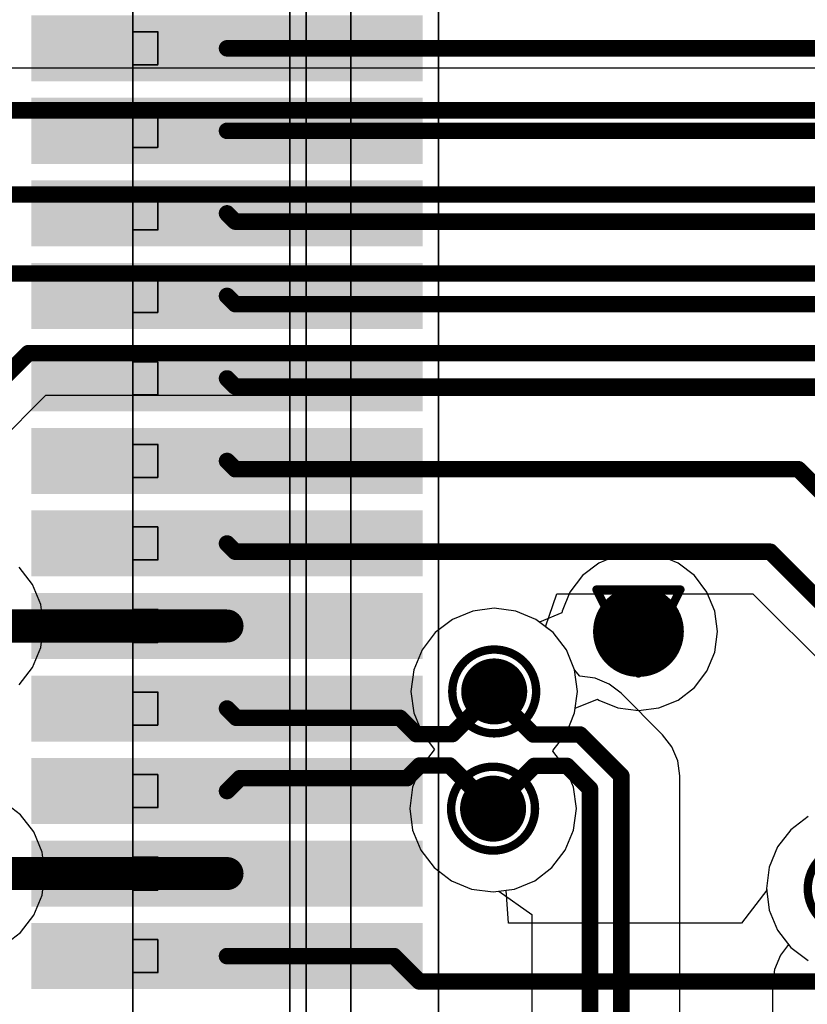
# Model space of a CAD drawing. Header units: millimetres. Extents: x 138 to 555, y 26 to 334.
# Tile 283 of 656: x 226.43 to 231.2, y 214.97 to 220.93. Entities that reach past the tile are written whole.
import ezdxf

# ---------------------------------------------------------------- set-up
doc = ezdxf.new("R2010")
doc.units = ezdxf.units.MM
for name, color, linetype in [('BottomLayer', 5, 'Continuous'), ('DrillDrawing', 1, 'Continuous'), ('Mechanical20', 56, 'Continuous'), ('Mechanical27', 56, 'Continuous'), ('MidLayer1', 16, 'Continuous'), ('MidLayer2', 76, 'Continuous'), ('MidLayer3', 90, 'Continuous'), ('MidLayer4', 156, 'Continuous'), ('MultiLayer', 9, 'Continuous'), ('TopLayer', 1, 'Continuous'), ('TopPaste', 8, 'Continuous'), ('TopSolder', 216, 'Continuous'), ('ViaHoleLayer', 16, 'Continuous')]:
    doc.layers.add(name, color=color, linetype=linetype)

# ---------------------------------------------------------------- blocks, each defined once
blk = doc.blocks.new('CON_SAMTEC_QSH_060_01_L_D_A_808')
at = {"layer": 'Mechanical20', "const_width": 0.01}
blk.add_lwpolyline([(20.65, 4.15), (-20.6, 4.15)], dxfattribs=at)
at = {"layer": 'Mechanical27', "const_width": 0.01}
for points in [[(20.635, 3.62), (-20.635, 3.62)], [(18.547, 3.35), (-18.55, 3.35)], [(18.5, 3.25), (-18.5, 3.25)], [(4.85, 2.45), (4.65, 2.45)], [(4.65, 2.3), (4.65, 2.45)], [(4.85, 2.3), (4.85, 2.45)], [(5.35, 2.45), (5.15, 2.45)], [(5.15, 2.3), (5.15, 2.45)], [(5.35, 2.3), (5.35, 2.45)], [(5.85, 2.45), (5.65, 2.45)], [(5.65, 2.3), (5.65, 2.45)], [(5.85, 2.3), (5.85, 2.45)], [(6.35, 2.45), (6.15, 2.45)], [(6.15, 2.3), (6.15, 2.45)], [(6.35, 2.3), (6.35, 2.45)], [(6.85, 2.45), (6.65, 2.45)], [(6.65, 2.3), (6.65, 2.45)], [(6.85, 2.3), (6.85, 2.45)], [(7.35, 2.45), (7.15, 2.45)], [(7.15, 2.3), (7.15, 2.45)], [(7.35, 2.3), (7.35, 2.45)], [(7.85, 2.45), (7.65, 2.45)], [(7.65, 2.3), (7.65, 2.45)], [(7.85, 2.3), (7.85, 2.45)], [(8.35, 2.45), (8.15, 2.45)], [(8.15, 2.3), (8.15, 2.45)], [(8.35, 2.3), (8.35, 2.45)], [(8.85, 2.45), (8.65, 2.45)], [(8.65, 2.3), (8.65, 2.45)], [(8.85, 2.3), (8.85, 2.45)], [(9.35, 2.45), (9.15, 2.45)], [(9.15, 2.3), (9.15, 2.45)], [(9.35, 2.3), (9.35, 2.45)], [(9.85, 2.45), (9.65, 2.45)], [(9.65, 2.3), (9.65, 2.45)], [(9.85, 2.3), (9.85, 2.45)], [(10.35, 2.45), (10.15, 2.45)], [(10.15, 2.3), (10.15, 2.45)], [(10.35, 2.3), (10.35, 2.45)], [(18, 2.3), (2, 2.3)], [(4.85, 2.3), (4.65, 2.3)], [(5.35, 2.3), (5.15, 2.3)], [(5.85, 2.3), (5.65, 2.3)], [(6.35, 2.3), (6.15, 2.3)], [(6.85, 2.3), (6.65, 2.3)], [(7.35, 2.3), (7.15, 2.3)], [(7.85, 2.3), (7.65, 2.3)], [(8.35, 2.3), (8.15, 2.3)], [(8.85, 2.3), (8.65, 2.3)], [(9.35, 2.3), (9.15, 2.3)], [(9.85, 2.3), (9.65, 2.3)], [(10.35, 2.3), (10.15, 2.3)]]:
    blk.add_lwpolyline(points, dxfattribs=at)
at = {"layer": 'Mechanical27', "const_width": 0.005}
for points in [[(4.6475, 2.45, 1), (4.6525, 2.45, 1)], [(4.6475, 2.45, 1), (4.6525, 2.45, 1)], [(4.8475, 2.45, 1), (4.8525, 2.45, 1)], [(4.8475, 2.45, 1), (4.8525, 2.45, 1)], [(5.1475, 2.45, 1), (5.1525, 2.45, 1)], [(5.1475, 2.45, 1), (5.1525, 2.45, 1)], [(5.3475, 2.45, 1), (5.3525, 2.45, 1)], [(5.3475, 2.45, 1), (5.3525, 2.45, 1)], [(5.6475, 2.45, 1), (5.6525, 2.45, 1)], [(5.6475, 2.45, 1), (5.6525, 2.45, 1)], [(5.8475, 2.45, 1), (5.8525, 2.45, 1)], [(5.8475, 2.45, 1), (5.8525, 2.45, 1)], [(6.1475, 2.45, 1), (6.1525, 2.45, 1)], [(6.1475, 2.45, 1), (6.1525, 2.45, 1)], [(6.3475, 2.45, 1), (6.3525, 2.45, 1)], [(6.3475, 2.45, 1), (6.3525, 2.45, 1)], [(6.6475, 2.45, 1), (6.6525, 2.45, 1)], [(6.6475, 2.45, 1), (6.6525, 2.45, 1)], [(6.8475, 2.45, 1), (6.8525, 2.45, 1)], [(6.8475, 2.45, 1), (6.8525, 2.45, 1)], [(7.1475, 2.45, 1), (7.1525, 2.45, 1)], [(7.1475, 2.45, 1), (7.1525, 2.45, 1)], [(7.3475, 2.45, 1), (7.3525, 2.45, 1)], [(7.3475, 2.45, 1), (7.3525, 2.45, 1)], [(7.6475, 2.45, 1), (7.6525, 2.45, 1)], [(7.6475, 2.45, 1), (7.6525, 2.45, 1)], [(7.8475, 2.45, 1), (7.8525, 2.45, 1)], [(7.8475, 2.45, 1), (7.8525, 2.45, 1)], [(8.1475, 2.45, 1), (8.1525, 2.45, 1)], [(8.1475, 2.45, 1), (8.1525, 2.45, 1)], [(8.3475, 2.45, 1), (8.3525, 2.45, 1)], [(8.3475, 2.45, 1), (8.3525, 2.45, 1)], [(8.6475, 2.45, 1), (8.6525, 2.45, 1)], [(8.6475, 2.45, 1), (8.6525, 2.45, 1)], [(8.8475, 2.45, 1), (8.8525, 2.45, 1)], [(8.8475, 2.45, 1), (8.8525, 2.45, 1)], [(9.1475, 2.45, 1), (9.1525, 2.45, 1)], [(9.1475, 2.45, 1), (9.1525, 2.45, 1)], [(9.3475, 2.45, 1), (9.3525, 2.45, 1)], [(9.3475, 2.45, 1), (9.3525, 2.45, 1)], [(9.6475, 2.45, 1), (9.6525, 2.45, 1)], [(9.6475, 2.45, 1), (9.6525, 2.45, 1)], [(9.8475, 2.45, 1), (9.8525, 2.45, 1)], [(9.8475, 2.45, 1), (9.8525, 2.45, 1)], [(10.1475, 2.45, 1), (10.1525, 2.45, 1)], [(10.1475, 2.45, 1), (10.1525, 2.45, 1)], [(10.3475, 2.45, 1), (10.3525, 2.45, 1)], [(10.3475, 2.45, 1), (10.3525, 2.45, 1)], [(4.6475, 2.3, 1), (4.6525, 2.3, 1)], [(4.6475, 2.3, 1), (4.6525, 2.3, 1)], [(4.8475, 2.3, 1), (4.8525, 2.3, 1)], [(4.8475, 2.3, 1), (4.8525, 2.3, 1)], [(5.1475, 2.3, 1), (5.1525, 2.3, 1)], [(5.1475, 2.3, 1), (5.1525, 2.3, 1)], [(5.3475, 2.3, 1), (5.3525, 2.3, 1)], [(5.3475, 2.3, 1), (5.3525, 2.3, 1)], [(5.6475, 2.3, 1), (5.6525, 2.3, 1)], [(5.6475, 2.3, 1), (5.6525, 2.3, 1)], [(5.8475, 2.3, 1), (5.8525, 2.3, 1)], [(5.8475, 2.3, 1), (5.8525, 2.3, 1)], [(6.1475, 2.3, 1), (6.1525, 2.3, 1)], [(6.1475, 2.3, 1), (6.1525, 2.3, 1)], [(6.3475, 2.3, 1), (6.3525, 2.3, 1)], [(6.3475, 2.3, 1), (6.3525, 2.3, 1)], [(6.6475, 2.3, 1), (6.6525, 2.3, 1)], [(6.6475, 2.3, 1), (6.6525, 2.3, 1)], [(6.8475, 2.3, 1), (6.8525, 2.3, 1)], [(6.8475, 2.3, 1), (6.8525, 2.3, 1)], [(7.1475, 2.3, 1), (7.1525, 2.3, 1)], [(7.1475, 2.3, 1), (7.1525, 2.3, 1)], [(7.3475, 2.3, 1), (7.3525, 2.3, 1)], [(7.3475, 2.3, 1), (7.3525, 2.3, 1)], [(7.6475, 2.3, 1), (7.6525, 2.3, 1)], [(7.6475, 2.3, 1), (7.6525, 2.3, 1)], [(7.8475, 2.3, 1), (7.8525, 2.3, 1)], [(7.8475, 2.3, 1), (7.8525, 2.3, 1)], [(8.1475, 2.3, 1), (8.1525, 2.3, 1)], [(8.1475, 2.3, 1), (8.1525, 2.3, 1)], [(8.3475, 2.3, 1), (8.3525, 2.3, 1)], [(8.3475, 2.3, 1), (8.3525, 2.3, 1)], [(8.6475, 2.3, 1), (8.6525, 2.3, 1)], [(8.6475, 2.3, 1), (8.6525, 2.3, 1)], [(8.8475, 2.3, 1), (8.8525, 2.3, 1)], [(8.8475, 2.3, 1), (8.8525, 2.3, 1)], [(9.1475, 2.3, 1), (9.1525, 2.3, 1)], [(9.1475, 2.3, 1), (9.1525, 2.3, 1)], [(9.3475, 2.3, 1), (9.3525, 2.3, 1)], [(9.3475, 2.3, 1), (9.3525, 2.3, 1)], [(9.6475, 2.3, 1), (9.6525, 2.3, 1)], [(9.6475, 2.3, 1), (9.6525, 2.3, 1)], [(9.8475, 2.3, 1), (9.8525, 2.3, 1)], [(9.8475, 2.3, 1), (9.8525, 2.3, 1)], [(10.1475, 2.3, 1), (10.1525, 2.3, 1)], [(10.1475, 2.3, 1), (10.1525, 2.3, 1)], [(10.3475, 2.3, 1), (10.3525, 2.3, 1)], [(10.3475, 2.3, 1), (10.3525, 2.3, 1)]]:
    blk.add_lwpolyline(points, format="xyb", close=True, dxfattribs=at)
at = {"layer": 'TopLayer'}
for points in [[(4.9, 1.735), (4.9, 4.005), (4.6, 1.735), (4.6, 4.005)], [(5.4, 1.735), (5.4, 4.005), (5.1, 1.735), (5.1, 4.005)], [(5.9, 1.735), (5.9, 4.005), (5.6, 1.735), (5.6, 4.005)], [(6.4, 1.735), (6.4, 4.005), (6.1, 1.735), (6.1, 4.005)], [(6.9, 1.735), (6.9, 4.005), (6.6, 1.735), (6.6, 4.005)], [(7.4, 1.735), (7.4, 4.005), (7.1, 1.735), (7.1, 4.005)], [(7.9, 1.735), (7.9, 4.005), (7.6, 1.735), (7.6, 4.005)], [(8.4, 1.735), (8.4, 4.005), (8.1, 1.735), (8.1, 4.005)], [(8.9, 1.735), (8.9, 4.005), (8.6, 1.735), (8.6, 4.005)], [(9.4, 1.735), (9.4, 4.005), (9.1, 1.735), (9.1, 4.005)], [(9.9, 1.735), (9.9, 4.005), (9.6, 1.735), (9.6, 4.005)], [(10.4, 1.735), (10.4, 4.005), (10.1, 1.735), (10.1, 4.005)]]:
    blk.add_solid(points, dxfattribs=at)
at = {"layer": 'TopPaste'}
for points in [[(4.9, 1.735), (4.9, 4.005), (4.6, 1.735), (4.6, 4.005)], [(5.4, 1.735), (5.4, 4.005), (5.1, 1.735), (5.1, 4.005)], [(5.9, 1.735), (5.9, 4.005), (5.6, 1.735), (5.6, 4.005)], [(6.4, 1.735), (6.4, 4.005), (6.1, 1.735), (6.1, 4.005)], [(6.9, 1.735), (6.9, 4.005), (6.6, 1.735), (6.6, 4.005)], [(7.4, 1.735), (7.4, 4.005), (7.1, 1.735), (7.1, 4.005)], [(7.9, 1.735), (7.9, 4.005), (7.6, 1.735), (7.6, 4.005)], [(8.4, 1.735), (8.4, 4.005), (8.1, 1.735), (8.1, 4.005)], [(8.9, 1.735), (8.9, 4.005), (8.6, 1.735), (8.6, 4.005)], [(9.4, 1.735), (9.4, 4.005), (9.1, 1.735), (9.1, 4.005)], [(9.9, 1.735), (9.9, 4.005), (9.6, 1.735), (9.6, 4.005)], [(10.4, 1.735), (10.4, 4.005), (10.1, 1.735), (10.1, 4.005)]]:
    blk.add_solid(points, dxfattribs=at)
at = {"layer": 'TopSolder'}
for points in [[(4.95, 1.685), (4.95, 4.055), (4.55, 1.685), (4.55, 4.055)], [(5.45, 1.685), (5.45, 4.055), (5.05, 1.685), (5.05, 4.055)], [(5.95, 1.685), (5.95, 4.055), (5.55, 1.685), (5.55, 4.055)], [(6.45, 1.685), (6.45, 4.055), (6.05, 1.685), (6.05, 4.055)], [(6.95, 1.685), (6.95, 4.055), (6.55, 1.685), (6.55, 4.055)], [(7.45, 1.685), (7.45, 4.055), (7.05, 1.685), (7.05, 4.055)], [(7.95, 1.685), (7.95, 4.055), (7.55, 1.685), (7.55, 4.055)], [(8.45, 1.685), (8.45, 4.055), (8.05, 1.685), (8.05, 4.055)], [(8.95, 1.685), (8.95, 4.055), (8.55, 1.685), (8.55, 4.055)], [(9.45, 1.685), (9.45, 4.055), (9.05, 1.685), (9.05, 4.055)], [(9.95, 1.685), (9.95, 4.055), (9.55, 1.685), (9.55, 4.055)], [(10.45, 1.685), (10.45, 4.055), (10.05, 1.685), (10.05, 4.055)]]:
    blk.add_solid(points, dxfattribs=at)

msp = doc.modelspace()

# ---------------------------------------------------------------- linework, layer by layer
at = {"layer": 'BottomLayer'}
for p, q in [((253.3334, 220.6364), (224.4698, 220.6364)), ((220.7783, 212.8405), (226.5933, 218.6556)), ((226.5933, 218.6556), (243.81, 218.6556)), ((229.178, 217.348), (229.0563, 217.2977)), ((229.3085, 217.3652), (229.178, 217.348)), ((229.439, 217.348), (229.3085, 217.3652)), ((229.5606, 217.2977), (229.439, 217.348)), ((229.0563, 217.2977), (228.9519, 217.2175)), ((229.6651, 217.2175), (229.5606, 217.2977)), ((228.9519, 217.2175), (228.8717, 217.1131)), ((229.7452, 217.1131), (229.6651, 217.2175)), ((228.8717, 217.1131), (228.8214, 216.9914)), ((229.7956, 216.9914), (229.7452, 217.1131)), ((228.8214, 216.9914), (228.8042, 216.8609)), ((229.8278, 216.953), (229.7956, 216.9914)), ((229.9192, 216.9409), (229.8278, 216.953)), ((230.0043, 216.9057), (229.9192, 216.9409)), ((230.0774, 216.8496), (230.0043, 216.9057)), ((228.8042, 216.8609), (228.8214, 216.7304)), ((230.3282, 216.5988), (230.0774, 216.8496)), ((228.8214, 216.7304), (228.8717, 216.6088)), ((228.8717, 216.6088), (228.9478, 216.5096)), ((230.3843, 216.5257), (230.3282, 216.5988)), ((230.3282, 216.5988), (230.3282, 216.5988)), ((228.945, 216.5074), (228.8648, 216.4029)), ((228.9478, 216.5096), (228.945, 216.5074)), ((230.4195, 216.4406), (230.3843, 216.5257)), ((230.4316, 216.3492), (230.4195, 216.4406)), ((228.8648, 216.4029), (228.8144, 216.2813)), ((230.4316, 203.2389), (230.4316, 216.3492)), ((230.4316, 216.3492), (230.4316, 216.3492)), ((228.8144, 216.2813), (228.7973, 216.1508)), ((228.7973, 216.1508), (228.8144, 216.0202)), ((231.2093, 216.1035), (231.1048, 216.0233)), ((228.8144, 216.0202), (228.8648, 215.8986)), ((231.1048, 216.0233), (231.0247, 215.9189)), ((228.8648, 215.8986), (228.945, 215.7942)), ((231.0247, 215.9189), (230.9743, 215.7972)), ((228.945, 215.7942), (229.0494, 215.714)), ((230.9743, 215.7972), (230.9571, 215.6667)), ((229.0494, 215.714), (229.171, 215.6636)), ((229.171, 215.6636), (229.3016, 215.6464)), ((230.9571, 215.6667), (230.9743, 215.5362)), ((229.3016, 215.6464), (229.3355, 215.6509)), ((229.3355, 215.6509), (229.5355, 215.51)), ((230.9743, 215.5362), (231.0247, 215.4146)), ((229.5355, 215.51), (229.5355, 203.4638)), ((231.0247, 215.4146), (231.0915, 215.3275)), ((231.0915, 215.3275), (231.0415, 215.2624)), ((231.0415, 215.2624), (231.0062, 215.1772)), ((231.0062, 215.1772), (230.9942, 215.0859)), ((230.9942, 215.0859), (230.9942, 215.0859)), ((230.9942, 215.0859), (230.9942, 202.546))]:
    msp.add_line(p, q, dxfattribs=at)
at = {"layer": 'BottomLayer', "const_width": 0.1}
for points in [[(224.4698, 220.3816), (253.439, 220.3816)], [(226.0714, 219.8718), (260.1441, 219.8718)], [(226.1693, 219.3933), (258.3619, 219.3933)], [(220.2907, 212.7134), (226.4877, 218.9105)], [(226.4877, 218.9105), (260.0556, 218.9105)], [(229.2839, 216.8327), (229.3085, 216.8573)], [(229.3085, 216.8573), (229.3085, 216.8609)], [(229.2626, 216.8327), (229.2732, 216.8433)], [(229.2626, 216.8327), (229.2839, 216.8327)], [(229.2732, 216.8433), (229.2839, 216.8327)], [(229.2839, 216.8327), (229.3137, 216.8327)], [(229.3137, 216.8327), (229.5464, 216.5999)], [(229.5464, 216.5999), (229.8278, 216.5999)], [(229.8278, 216.5999), (230.0785, 216.3492)], [(229.3016, 216.1602), (229.5514, 216.4099)], [(229.5514, 216.4099), (229.7491, 216.4099)], [(229.7491, 216.4099), (229.8885, 216.2705)], [(230.0785, 203.2388), (230.0785, 216.3492)], [(229.8885, 203.3175), (229.8885, 216.2705)], [(229.2903, 216.1625), (229.2928, 216.16)], [(229.2928, 216.16), (229.3044, 216.1715)], [(229.2928, 216.16), (229.2971, 216.1557)], [(229.2971, 216.1557), (229.3016, 216.1602)], [(229.3016, 216.1605), (229.3085, 216.1674)], [(229.3016, 216.1602), (229.3016, 216.1605)], [(229.3016, 216.1508), (229.3016, 216.1602)], [(229.3044, 216.1715), (229.3085, 216.1674)]]:
    msp.add_lwpolyline(points, dxfattribs=at)
at = {"layer": 'BottomLayer'}
for points, const_width in [([(226.4627, 218.9105, 1), (226.5127, 218.9105, 1)], 0.05), ([(226.4627, 218.9105, 1), (226.5127, 218.9105, 1)], 0.05), ([(230.0445, 217.2238, 1), (230.3195, 217.2238, 1)], 0.275), ([(229.2085, 216.8609, 1), (229.4085, 216.8609, 1)], 0.2), ([(229.2835, 216.8609, 1), (229.3335, 216.8609, 1)], 0.05), ([(229.2835, 216.8573, 1), (229.3335, 216.8573, 1)], 0.05), ([(229.2835, 216.8573, 1), (229.3335, 216.8573, 1)], 0.05), ([(229.2376, 216.8327, 1), (229.2876, 216.8327, 1)], 0.05), ([(229.2376, 216.8327, 1), (229.2876, 216.8327, 1)], 0.05), ([(229.2482, 216.8433, 1), (229.2982, 216.8433, 1)], 0.05), ([(229.2482, 216.8433, 1), (229.2982, 216.8433, 1)], 0.05), ([(229.2589, 216.8327, 1), (229.3089, 216.8327, 1)], 0.05), ([(229.2589, 216.8327, 1), (229.3089, 216.8327, 1)], 0.05), ([(229.2589, 216.8327, 1), (229.3089, 216.8327, 1)], 0.05), ([(229.2589, 216.8327, 1), (229.3089, 216.8327, 1)], 0.05), ([(229.2887, 216.8327, 1), (229.3387, 216.8327, 1)], 0.05), ([(229.2887, 216.8327, 1), (229.3387, 216.8327, 1)], 0.05), ([(229.5214, 216.5999, 1), (229.5714, 216.5999, 1)], 0.05), ([(229.5214, 216.5999, 1), (229.5714, 216.5999, 1)], 0.05), ([(229.8028, 216.5999, 1), (229.8528, 216.5999, 1)], 0.05), ([(229.8028, 216.5999, 1), (229.8528, 216.5999, 1)], 0.05), ([(229.5264, 216.4099, 1), (229.5764, 216.4099, 1)], 0.05), ([(229.5264, 216.4099, 1), (229.5764, 216.4099, 1)], 0.05), ([(229.7241, 216.4099, 1), (229.7741, 216.4099, 1)], 0.05), ([(229.7241, 216.4099, 1), (229.7741, 216.4099, 1)], 0.05), ([(230.0535, 216.3492, 1), (230.1035, 216.3492, 1)], 0.05), ([(230.0535, 216.3492, 1), (230.1035, 216.3492, 1)], 0.05), ([(229.2016, 216.1508, 1), (229.4016, 216.1508, 1)], 0.2), ([(229.8635, 216.2705, 1), (229.9135, 216.2705, 1)], 0.05), ([(229.8635, 216.2705, 1), (229.9135, 216.2705, 1)], 0.05), ([(229.2653, 216.1625, 1), (229.3153, 216.1625, 1)], 0.05), ([(229.2678, 216.16, 1), (229.3178, 216.16, 1)], 0.05), ([(229.2678, 216.16, 1), (229.3178, 216.16, 1)], 0.05), ([(229.2678, 216.16, 1), (229.3178, 216.16, 1)], 0.05), ([(229.2721, 216.1557, 1), (229.3221, 216.1557, 1)], 0.05), ([(229.2721, 216.1557, 1), (229.3221, 216.1557, 1)], 0.05), ([(229.2766, 216.1605, 1), (229.3266, 216.1605, 1)], 0.05), ([(229.2766, 216.1605, 1), (229.3266, 216.1605, 1)], 0.05), ([(229.2766, 216.1602, 1), (229.3266, 216.1602, 1)], 0.05), ([(229.2766, 216.1602, 1), (229.3266, 216.1602, 1)], 0.05), ([(229.2766, 216.1602, 1), (229.3266, 216.1602, 1)], 0.05), ([(229.2766, 216.1602, 1), (229.3266, 216.1602, 1)], 0.05), ([(229.2766, 216.1508, 1), (229.3266, 216.1508, 1)], 0.05), ([(229.2794, 216.1715, 1), (229.3294, 216.1715, 1)], 0.05), ([(229.2794, 216.1715, 1), (229.3294, 216.1715, 1)], 0.05), ([(229.2835, 216.1674, 1), (229.3335, 216.1674, 1)], 0.05), ([(229.2835, 216.1674, 1), (229.3335, 216.1674, 1)], 0.05)]:
    msp.add_lwpolyline(points, format="xyb", close=True, dxfattribs=dict(at, const_width=const_width))
at = {"layer": 'DrillDrawing', "const_width": 0.0508}
for points in [[(229.928, 217.4778), (230.436, 217.4778)], [(229.928, 217.4778), (230.182, 216.9698)], [(230.182, 216.9698), (230.436, 217.4778)], [(230.0296, 217.3762), (230.3344, 217.3762)], [(230.0296, 217.3762), (230.182, 217.0714)], [(230.182, 217.0714), (230.3344, 217.3762)]]:
    msp.add_lwpolyline(points, dxfattribs=at)
at = {"layer": 'DrillDrawing'}
for points, const_width in [([(229.9153, 217.4778, 1), (229.9407, 217.4778, 1)], 0.0254), ([(229.9153, 217.4778, 1), (229.9407, 217.4778, 1)], 0.0254), ([(230.4233, 217.4778, 1), (230.4487, 217.4778, 1)], 0.0254), ([(230.4233, 217.4778, 1), (230.4487, 217.4778, 1)], 0.0254), ([(230.0169, 217.3762, 1), (230.0423, 217.3762, 1)], 0.0254), ([(230.0169, 217.3762, 1), (230.0423, 217.3762, 1)], 0.0254), ([(230.3217, 217.3762, 1), (230.3471, 217.3762, 1)], 0.0254), ([(230.3217, 217.3762, 1), (230.3471, 217.3762, 1)], 0.0254), ([(229.5625, 216.8609, 1), (229.0545, 216.8609, 1)], 0.0508), ([(230.1693, 217.0714, 1), (230.1947, 217.0714, 1)], 0.0254), ([(230.1693, 217.0714, 1), (230.1947, 217.0714, 1)], 0.0254), ([(229.4609, 216.8609, 1), (229.1561, 216.8609, 1)], 0.0508), ([(230.1693, 216.9698, 1), (230.1947, 216.9698, 1)], 0.0254), ([(230.1693, 216.9698, 1), (230.1947, 216.9698, 1)], 0.0254), ([(229.0418, 216.8609, 1), (229.0672, 216.8609, 1)], 0.0254), ([(229.1434, 216.8609, 1), (229.1688, 216.8609, 1)], 0.0254), ([(229.4482, 216.8609, 1), (229.4736, 216.8609, 1)], 0.0254), ([(229.5498, 216.8609, 1), (229.5752, 216.8609, 1)], 0.0254), ([(229.5556, 216.1508, 1), (229.0476, 216.1508, 1)], 0.0508), ([(229.454, 216.1508, 1), (229.1492, 216.1508, 1)], 0.0508), ([(229.0349, 216.1508, 1), (229.0603, 216.1508, 1)], 0.0254), ([(229.1365, 216.1508, 1), (229.1619, 216.1508, 1)], 0.0254), ([(229.4413, 216.1508, 1), (229.4667, 216.1508, 1)], 0.0254), ([(229.5429, 216.1508, 1), (229.5683, 216.1508, 1)], 0.0254), ([(231.7154, 215.6667, 1), (231.2074, 215.6667, 1)], 0.0508), ([(231.1947, 215.6667, 1), (231.2201, 215.6667, 1)], 0.0254)]:
    msp.add_lwpolyline(points, format="xyb", close=True, dxfattribs=dict(at, const_width=const_width))
at = {"layer": 'MidLayer1'}
for points, const_width in [([(230.0445, 217.2238, 1), (230.3195, 217.2238, 1)], 0.275), ([(229.2085, 216.8609, 1), (229.4085, 216.8609, 1)], 0.2), ([(229.2016, 216.1508, 1), (229.4016, 216.1508, 1)], 0.2)]:
    msp.add_lwpolyline(points, format="xyb", close=True, dxfattribs=dict(at, const_width=const_width))
at = {"layer": 'MidLayer2'}
for p, q in [((229.178, 217.348), (229.0563, 217.2977)), ((229.3085, 217.3652), (229.178, 217.348)), ((229.439, 217.348), (229.3085, 217.3652)), ((229.5606, 217.2977), (229.439, 217.348)), ((229.0563, 217.2977), (228.9519, 217.2175)), ((229.6651, 217.2175), (229.5606, 217.2977)), ((228.9519, 217.2175), (228.8717, 217.1131)), ((229.7452, 217.1131), (229.6651, 217.2175)), ((228.8717, 217.1131), (228.8214, 216.9914)), ((229.7956, 216.9914), (229.7452, 217.1131)), ((228.8214, 216.9914), (228.8042, 216.8609)), ((229.8128, 216.8609), (229.7956, 216.9914)), ((228.8042, 216.8609), (228.8214, 216.7304)), ((229.7956, 216.7304), (229.8128, 216.8609)), ((228.8214, 216.7304), (228.8717, 216.6088)), ((229.7452, 216.6088), (229.7956, 216.7304)), ((228.8717, 216.6088), (228.9478, 216.5096)), ((229.6651, 216.5043), (229.7452, 216.6088)), ((228.945, 216.5074), (228.8648, 216.4029)), ((228.9478, 216.5096), (228.945, 216.5074)), ((229.6644, 216.4992), (229.6651, 216.5043)), ((229.7383, 216.4029), (229.6644, 216.4992)), ((228.8648, 216.4029), (228.8144, 216.2813)), ((229.7887, 216.2813), (229.7383, 216.4029)), ((228.8144, 216.2813), (228.7973, 216.1508)), ((229.8059, 216.1508), (229.7887, 216.2813)), ((228.7973, 216.1508), (228.8144, 216.0202)), ((229.7887, 216.0202), (229.8059, 216.1508)), ((231.2093, 216.1035), (231.1048, 216.0233)), ((228.8144, 216.0202), (228.8648, 215.8986)), ((229.7383, 215.8986), (229.7887, 216.0202)), ((231.1048, 216.0233), (231.0247, 215.9189)), ((228.8648, 215.8986), (228.945, 215.7942)), ((229.6582, 215.7942), (229.7383, 215.8986)), ((231.0247, 215.9189), (230.9743, 215.7972)), ((228.945, 215.7942), (229.0494, 215.714)), ((229.5537, 215.714), (229.6582, 215.7942)), ((230.9743, 215.7972), (230.9571, 215.6667)), ((229.0494, 215.714), (229.171, 215.6636)), ((229.4321, 215.6636), (229.5537, 215.714)), ((229.171, 215.6636), (229.3016, 215.6464)), ((229.3016, 215.6464), (229.4321, 215.6636)), ((230.9571, 215.6667), (230.9743, 215.5362)), ((230.9743, 215.5362), (231.0247, 215.4146)), ((231.0247, 215.4146), (231.1048, 215.3101)), ((231.1048, 215.3101), (231.2093, 215.23))]:
    msp.add_line(p, q, dxfattribs=at)
for points, const_width in [([(230.0445, 217.2238, 1), (230.3195, 217.2238, 1)], 0.275), ([(229.2085, 216.8609, 1), (229.4085, 216.8609, 1)], 0.2), ([(229.2016, 216.1508, 1), (229.4016, 216.1508, 1)], 0.2)]:
    msp.add_lwpolyline(points, format="xyb", close=True, dxfattribs=dict(at, const_width=const_width))
at = {"layer": 'MidLayer3'}
for p, q in [((229.178, 217.348), (229.0563, 217.2977)), ((229.3085, 217.3652), (229.178, 217.348)), ((229.439, 217.348), (229.3085, 217.3652)), ((229.5606, 217.2977), (229.439, 217.348)), ((229.0563, 217.2977), (228.9519, 217.2175)), ((229.6651, 217.2175), (229.5606, 217.2977)), ((228.9519, 217.2175), (228.8717, 217.1131)), ((229.7452, 217.1131), (229.6651, 217.2175)), ((228.8717, 217.1131), (228.8214, 216.9914)), ((229.7956, 216.9914), (229.7452, 217.1131)), ((228.8214, 216.9914), (228.8042, 216.8609)), ((229.8128, 216.8609), (229.7956, 216.9914)), ((228.8042, 216.8609), (228.8214, 216.7304)), ((229.7956, 216.7304), (229.8128, 216.8609)), ((228.8214, 216.7304), (228.8717, 216.6088)), ((229.7452, 216.6088), (229.7956, 216.7304)), ((228.8717, 216.6088), (228.9478, 216.5096)), ((229.6651, 216.5043), (229.7452, 216.6088)), ((228.945, 216.5074), (228.8648, 216.4029)), ((228.9478, 216.5096), (228.945, 216.5074)), ((229.6644, 216.4992), (229.6651, 216.5043)), ((229.7383, 216.4029), (229.6644, 216.4992)), ((228.8648, 216.4029), (228.8144, 216.2813)), ((229.7887, 216.2813), (229.7383, 216.4029)), ((228.8144, 216.2813), (228.7973, 216.1508)), ((229.8059, 216.1508), (229.7887, 216.2813)), ((228.7973, 216.1508), (228.8144, 216.0202)), ((229.7887, 216.0202), (229.8059, 216.1508)), ((231.2093, 216.1035), (231.1048, 216.0233)), ((228.8144, 216.0202), (228.8648, 215.8986)), ((229.7383, 215.8986), (229.7887, 216.0202)), ((231.1048, 216.0233), (231.0247, 215.9189)), ((228.8648, 215.8986), (228.945, 215.7942)), ((229.6582, 215.7942), (229.7383, 215.8986)), ((231.0247, 215.9189), (230.9743, 215.7972)), ((228.945, 215.7942), (229.0494, 215.714)), ((229.5537, 215.714), (229.6582, 215.7942)), ((230.9743, 215.7972), (230.9571, 215.6667)), ((229.0494, 215.714), (229.171, 215.6636)), ((229.4321, 215.6636), (229.5537, 215.714)), ((229.171, 215.6636), (229.3016, 215.6464)), ((229.3016, 215.6464), (229.4321, 215.6636)), ((230.9571, 215.6667), (230.9743, 215.5362)), ((230.9743, 215.5362), (231.0247, 215.4146)), ((231.0247, 215.4146), (231.1048, 215.3101)), ((231.1048, 215.3101), (231.2093, 215.23))]:
    msp.add_line(p, q, dxfattribs=at)
for points, const_width in [([(230.0445, 217.2238, 1), (230.3195, 217.2238, 1)], 0.275), ([(229.2085, 216.8609, 1), (229.4085, 216.8609, 1)], 0.2), ([(229.2016, 216.1508, 1), (229.4016, 216.1508, 1)], 0.2)]:
    msp.add_lwpolyline(points, format="xyb", close=True, dxfattribs=dict(at, const_width=const_width))
at = {"layer": 'MidLayer4'}
for p, q in [((230.058, 217.6865), (229.9424, 217.6387)), ((230.182, 217.7029), (230.058, 217.6865)), ((230.306, 217.6865), (230.182, 217.7029)), ((230.4215, 217.6387), (230.306, 217.6865)), ((229.9424, 217.6387), (229.8432, 217.5625)), ((230.5207, 217.5625), (230.4215, 217.6387)), ((226.5124, 217.5095), (226.4322, 217.614)), ((229.8432, 217.5625), (229.767, 217.4633)), ((230.5969, 217.4633), (230.5207, 217.5625)), ((226.5628, 217.3879), (226.5124, 217.5095)), ((229.767, 217.4633), (229.7192, 217.3478)), ((230.6447, 217.3478), (230.5969, 217.4633)), ((226.5799, 217.2574), (226.5628, 217.3879)), ((229.178, 217.348), (229.0563, 217.2977)), ((229.3085, 217.3652), (229.178, 217.348)), ((229.439, 217.348), (229.3085, 217.3652)), ((229.5606, 217.2977), (229.439, 217.348)), ((229.7178, 217.3372), (229.5823, 217.281)), ((229.7192, 217.3478), (229.7178, 217.3372)), ((230.661, 217.2238), (230.6447, 217.3478)), ((229.0563, 217.2977), (228.9519, 217.2175)), ((229.5823, 217.281), (229.5606, 217.2977)), ((226.5628, 217.1269), (226.5799, 217.2574)), ((228.9519, 217.2175), (228.8717, 217.1131)), ((230.6447, 217.0998), (230.661, 217.2238)), ((226.5124, 217.0052), (226.5628, 217.1269)), ((228.8717, 217.1131), (228.8214, 216.9914)), ((230.5969, 216.9842), (230.6447, 217.0998)), ((226.4322, 216.9008), (226.5124, 217.0052)), ((228.8214, 216.9914), (228.8042, 216.8609)), ((230.5207, 216.885), (230.5969, 216.9842)), ((228.8042, 216.8609), (228.8214, 216.7304)), ((230.4215, 216.8088), (230.5207, 216.885)), ((229.7993, 216.7586), (229.9348, 216.8147)), ((229.9348, 216.8147), (229.9424, 216.8088)), ((229.9424, 216.8088), (230.058, 216.761)), ((230.306, 216.761), (230.4215, 216.8088)), ((228.8214, 216.7304), (228.8717, 216.6088)), ((229.7452, 216.6088), (229.7956, 216.7304)), ((229.7956, 216.7304), (229.7993, 216.7586)), ((230.058, 216.761), (230.182, 216.7447)), ((230.182, 216.7447), (230.306, 216.761)), ((228.8717, 216.6088), (228.9478, 216.5096)), ((229.6651, 216.5043), (229.7452, 216.6088)), ((228.945, 216.5074), (228.8648, 216.4029)), ((228.9478, 216.5096), (228.945, 216.5074)), ((229.6644, 216.4992), (229.6651, 216.5043)), ((229.7383, 216.4029), (229.6644, 216.4992)), ((228.8648, 216.4029), (228.8144, 216.2813)), ((229.7887, 216.2813), (229.7383, 216.4029)), ((228.8144, 216.2813), (228.7973, 216.1508)), ((229.8059, 216.1508), (229.7887, 216.2813)), ((226.4403, 216.114), (226.3358, 216.1941)), ((228.7973, 216.1508), (228.8144, 216.0202)), ((229.7887, 216.0202), (229.8059, 216.1508)), ((226.5204, 216.0095), (226.4403, 216.114)), ((231.2093, 216.1035), (231.1048, 216.0233)), ((228.8144, 216.0202), (228.8648, 215.8986)), ((229.7383, 215.8986), (229.7887, 216.0202)), ((231.1048, 216.0233), (231.0247, 215.9189)), ((226.5708, 215.8879), (226.5204, 216.0095)), ((228.8648, 215.8986), (228.945, 215.7942)), ((229.6582, 215.7942), (229.7383, 215.8986)), ((231.0247, 215.9189), (230.9743, 215.7972)), ((226.588, 215.7574), (226.5708, 215.8879)), ((228.945, 215.7942), (229.0494, 215.714)), ((229.5537, 215.714), (229.6582, 215.7942)), ((230.9743, 215.7972), (230.9571, 215.6667)), ((226.5708, 215.6268), (226.588, 215.7574)), ((229.0494, 215.714), (229.171, 215.6636)), ((229.4321, 215.6636), (229.5537, 215.714)), ((229.171, 215.6636), (229.3016, 215.6464)), ((229.3016, 215.6464), (229.4321, 215.6636)), ((230.9571, 215.6667), (230.9743, 215.5362)), ((226.5204, 215.5052), (226.5708, 215.6268)), ((230.9743, 215.5362), (231.0247, 215.4146)), ((226.4403, 215.4008), (226.5204, 215.5052)), ((231.0247, 215.4146), (231.1048, 215.3101)), ((226.3358, 215.3206), (226.4403, 215.4008)), ((231.1048, 215.3101), (231.2093, 215.23))]:
    msp.add_line(p, q, dxfattribs=at)
for points, const_width in [([(230.0445, 217.2238, 1), (230.3195, 217.2238, 1)], 0.275), ([(229.2085, 216.8609, 1), (229.4085, 216.8609, 1)], 0.2), ([(229.2016, 216.1508, 1), (229.4016, 216.1508, 1)], 0.2)]:
    msp.add_lwpolyline(points, format="xyb", close=True, dxfattribs=dict(at, const_width=const_width))
at = {"layer": 'MultiLayer'}
for points, const_width in [([(230.0445, 217.2238, 1), (230.3195, 217.2238, 1)], 0.275), ([(229.2085, 216.8609, 1), (229.4085, 216.8609, 1)], 0.2), ([(229.2016, 216.1508, 1), (229.4016, 216.1508, 1)], 0.2)]:
    msp.add_lwpolyline(points, format="xyb", close=True, dxfattribs=dict(at, const_width=const_width))
at = {"layer": 'TopLayer'}
for p, q in [((229.6195, 217.2525), (229.6874, 217.4525)), ((229.6874, 217.4525), (230.8748, 217.4525)), ((230.8748, 217.4525), (236.6338, 211.6935)), ((229.6651, 217.2175), (229.6195, 217.2525)), ((229.7452, 217.1131), (229.6651, 217.2175)), ((229.7956, 216.9914), (229.7452, 217.1131)), ((229.8128, 216.8609), (229.7956, 216.9914)), ((229.7956, 216.7304), (229.8128, 216.8609)), ((229.7452, 216.6088), (229.7956, 216.7304)), ((229.6651, 216.5043), (229.7452, 216.6088)), ((229.6644, 216.4992), (229.6651, 216.5043)), ((229.7383, 216.4029), (229.6644, 216.4992)), ((229.7887, 216.2813), (229.7383, 216.4029)), ((229.8059, 216.1508), (229.7887, 216.2813)), ((229.7887, 216.0202), (229.8059, 216.1508)), ((231.2093, 216.1035), (231.1048, 216.0233)), ((229.7383, 215.8986), (229.7887, 216.0202)), ((231.1048, 216.0233), (231.0247, 215.9189)), ((229.6582, 215.7942), (229.7383, 215.8986)), ((231.0247, 215.9189), (230.9743, 215.7972)), ((229.5537, 215.714), (229.6582, 215.7942)), ((230.9743, 215.7972), (230.9571, 215.6667)), ((229.4321, 215.6636), (229.5537, 215.714)), ((229.3815, 215.657), (229.4321, 215.6636)), ((229.3946, 215.457), (229.3815, 215.657)), ((230.9584, 215.657), (230.8067, 215.457)), ((230.9571, 215.6667), (230.9584, 215.657)), ((230.8067, 215.457), (229.3946, 215.457))]:
    msp.add_line(p, q, dxfattribs=at)
for points, const_width in [([(227.6904, 220.7574), (231.7905, 220.7574)], 0.1), ([(227.6904, 220.2574), (231.7403, 220.2574)], 0.1), ([(227.6904, 219.7574), (227.7404, 219.7074)], 0.1), ([(227.7404, 219.7074), (231.622, 219.7074)], 0.1), ([(227.6904, 219.2574), (227.7404, 219.2074)], 0.1), ([(227.7404, 219.2074), (231.4751, 219.2074)], 0.1), ([(227.6904, 218.7574), (227.7404, 218.7074)], 0.1), ([(227.7404, 218.7074), (231.3123, 218.7074)], 0.1), ([(227.6904, 218.2574), (227.7404, 218.2074)], 0.1), ([(227.7404, 218.2074), (231.1495, 218.2074)], 0.1), ([(231.1495, 218.2074), (237.3887, 211.9682)], 0.1), ([(227.6904, 217.7574), (227.7404, 217.7074)], 0.1), ([(227.7404, 217.7074), (230.9804, 217.7074)], 0.1), ([(230.9804, 217.7074), (236.8887, 211.7991)], 0.1), ([(226.0756, 217.2574), (227.6904, 217.2574)], 0.2), ([(229.0546, 216.6024), (229.3085, 216.8563)], 0.1), ([(229.3085, 216.8563), (229.3085, 216.8609)], 0.1), ([(227.6904, 216.7574), (227.7465, 216.7013)], 0.1), ([(227.7465, 216.7013), (228.7373, 216.7013)], 0.1), ([(228.7373, 216.7013), (228.8362, 216.6024)], 0.1), ([(228.8362, 216.6024), (229.0546, 216.6024)], 0.1), ([(228.7809, 216.3355), (228.8578, 216.4124)], 0.1), ([(228.8578, 216.4124), (229.0376, 216.4124)], 0.1), ([(229.0376, 216.4124), (229.2983, 216.1517)], 0.1), ([(227.6904, 216.2574), (227.7685, 216.3355)], 0.1), ([(227.7685, 216.3355), (228.7809, 216.3355)], 0.1), ([(229.2983, 216.1517), (229.3016, 216.155)], 0.1), ([(229.3016, 216.155), (229.3085, 216.1619)], 0.1), ([(229.3016, 216.1508), (229.3016, 216.155)], 0.1), ([(226.0837, 215.7574), (227.6904, 215.7574)], 0.2), ([(227.6904, 215.2574), (228.7014, 215.2574)], 0.1), ([(228.7014, 215.2574), (228.8549, 215.1039)], 0.1), ([(228.8549, 215.1039), (231.3359, 215.1039)], 0.1)]:
    msp.add_lwpolyline(points, dxfattribs=dict(at, const_width=const_width))
for points, const_width in [([(227.6654, 220.7574, 1), (227.7154, 220.7574, 1)], 0.05), ([(227.6654, 220.2574, 1), (227.7154, 220.2574, 1)], 0.05), ([(227.6654, 219.7574, 1), (227.7154, 219.7574, 1)], 0.05), ([(227.7154, 219.7074, 1), (227.7654, 219.7074, 1)], 0.05), ([(227.7154, 219.7074, 1), (227.7654, 219.7074, 1)], 0.05), ([(227.6654, 219.2574, 1), (227.7154, 219.2574, 1)], 0.05), ([(227.7154, 219.2074, 1), (227.7654, 219.2074, 1)], 0.05), ([(227.7154, 219.2074, 1), (227.7654, 219.2074, 1)], 0.05), ([(227.6654, 218.7574, 1), (227.7154, 218.7574, 1)], 0.05), ([(227.7154, 218.7074, 1), (227.7654, 218.7074, 1)], 0.05), ([(227.7154, 218.7074, 1), (227.7654, 218.7074, 1)], 0.05), ([(227.6654, 218.2574, 1), (227.7154, 218.2574, 1)], 0.05), ([(227.7154, 218.2074, 1), (227.7654, 218.2074, 1)], 0.05), ([(227.7154, 218.2074, 1), (227.7654, 218.2074, 1)], 0.05), ([(231.1245, 218.2074, 1), (231.1745, 218.2074, 1)], 0.05), ([(231.1245, 218.2074, 1), (231.1745, 218.2074, 1)], 0.05), ([(227.6654, 217.7574, 1), (227.7154, 217.7574, 1)], 0.05), ([(227.7154, 217.7074, 1), (227.7654, 217.7074, 1)], 0.05), ([(227.7154, 217.7074, 1), (227.7654, 217.7074, 1)], 0.05), ([(230.9554, 217.7074, 1), (231.0054, 217.7074, 1)], 0.05), ([(230.9554, 217.7074, 1), (231.0054, 217.7074, 1)], 0.05), ([(230.0445, 217.2238, 1), (230.3195, 217.2238, 1)], 0.275), ([(227.6404, 217.2574, 1), (227.7404, 217.2574, 1)], 0.1), ([(229.2085, 216.8609, 1), (229.4085, 216.8609, 1)], 0.2), ([(229.2835, 216.8609, 1), (229.3335, 216.8609, 1)], 0.05), ([(229.2835, 216.8563, 1), (229.3335, 216.8563, 1)], 0.05), ([(229.2835, 216.8563, 1), (229.3335, 216.8563, 1)], 0.05), ([(227.6654, 216.7574, 1), (227.7154, 216.7574, 1)], 0.05), ([(227.7215, 216.7013, 1), (227.7715, 216.7013, 1)], 0.05), ([(227.7215, 216.7013, 1), (227.7715, 216.7013, 1)], 0.05), ([(228.7123, 216.7013, 1), (228.7623, 216.7013, 1)], 0.05), ([(228.7123, 216.7013, 1), (228.7623, 216.7013, 1)], 0.05), ([(228.8112, 216.6024, 1), (228.8612, 216.6024, 1)], 0.05), ([(228.8112, 216.6024, 1), (228.8612, 216.6024, 1)], 0.05), ([(229.0296, 216.6024, 1), (229.0796, 216.6024, 1)], 0.05), ([(229.0296, 216.6024, 1), (229.0796, 216.6024, 1)], 0.05), ([(228.8328, 216.4124, 1), (228.8828, 216.4124, 1)], 0.05), ([(228.8328, 216.4124, 1), (228.8828, 216.4124, 1)], 0.05), ([(229.0126, 216.4124, 1), (229.0626, 216.4124, 1)], 0.05), ([(229.0126, 216.4124, 1), (229.0626, 216.4124, 1)], 0.05), ([(227.7435, 216.3355, 1), (227.7935, 216.3355, 1)], 0.05), ([(227.7435, 216.3355, 1), (227.7935, 216.3355, 1)], 0.05), ([(228.7559, 216.3355, 1), (228.8059, 216.3355, 1)], 0.05), ([(228.7559, 216.3355, 1), (228.8059, 216.3355, 1)], 0.05), ([(229.2016, 216.1508, 1), (229.4016, 216.1508, 1)], 0.2), ([(227.6654, 216.2574, 1), (227.7154, 216.2574, 1)], 0.05), ([(229.2733, 216.1517, 1), (229.3233, 216.1517, 1)], 0.05), ([(229.2733, 216.1517, 1), (229.3233, 216.1517, 1)], 0.05), ([(229.2766, 216.155, 1), (229.3266, 216.155, 1)], 0.05), ([(229.2766, 216.155, 1), (229.3266, 216.155, 1)], 0.05), ([(229.2766, 216.155, 1), (229.3266, 216.155, 1)], 0.05), ([(229.2766, 216.1508, 1), (229.3266, 216.1508, 1)], 0.05), ([(229.2835, 216.1619, 1), (229.3335, 216.1619, 1)], 0.05), ([(227.6404, 215.7574, 1), (227.7404, 215.7574, 1)], 0.1), ([(227.6654, 215.2574, 1), (227.7154, 215.2574, 1)], 0.05), ([(228.6764, 215.2574, 1), (228.7264, 215.2574, 1)], 0.05), ([(228.6764, 215.2574, 1), (228.7264, 215.2574, 1)], 0.05), ([(228.8299, 215.1039, 1), (228.8799, 215.1039, 1)], 0.05), ([(228.8299, 215.1039, 1), (228.8799, 215.1039, 1)], 0.05)]:
    msp.add_lwpolyline(points, format="xyb", close=True, dxfattribs=dict(at, const_width=const_width))
at = {"layer": 'ViaHoleLayer'}
for points, const_width in [([(230.107, 217.2238, 1), (230.257, 217.2238, 1)], 0.15), ([(229.2585, 216.8609, 1), (229.3585, 216.8609, 1)], 0.1), ([(229.2516, 216.1508, 1), (229.3516, 216.1508, 1)], 0.1)]:
    msp.add_lwpolyline(points, format="xyb", close=True, dxfattribs=dict(at, const_width=const_width))

# ---------------------------------------------------------------- block references
at = {"rotation": 270}
msp.add_blockref('CON_SAMTEC_QSH_060_01_L_D_A_808', (224.8205, 225.5074), dxfattribs=at)

doc.saveas('drawing.dxf')
